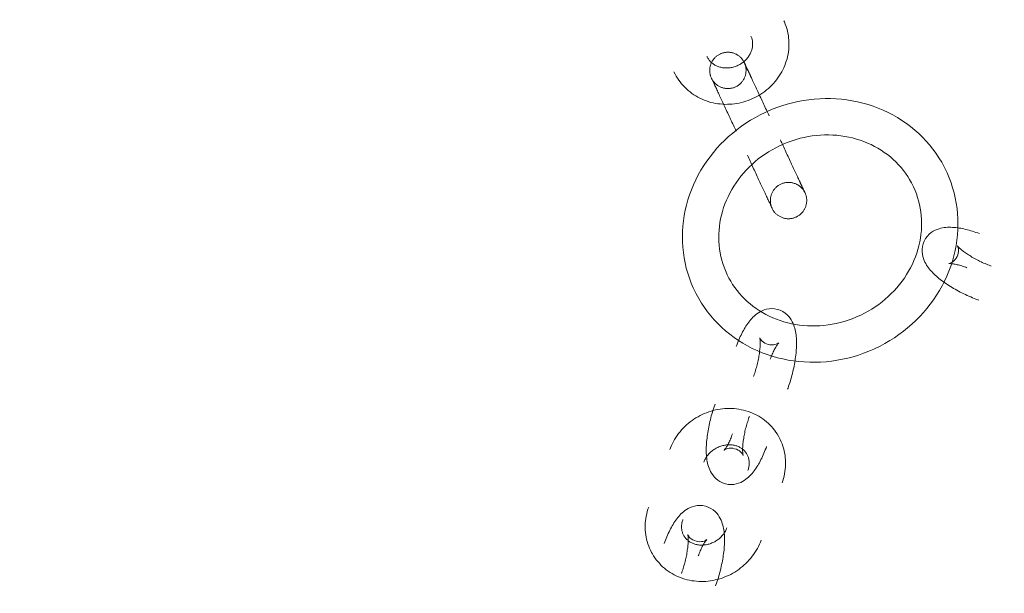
# Model space of a CAD drawing. Header units: millimetres. Extents: x -188930 to 271134, y -158090 to 283816.
# Tile 523 of 610: x 50813 to 50976, y 74266 to 74360. Entities that reach past the tile are written whole.
import ezdxf

# ---------------------------------------------------------------- set-up
doc = ezdxf.new("R2010")
doc.units = ezdxf.units.MM
doc.linetypes.add('AA_PRZERYWANA', pattern=[4, 3, -1])
doc.layers.add('A-DETL-1', color=5, linetype='AA_PRZERYWANA', lineweight=25)
doc.layers.add('I-FURN', color=30, linetype='Continuous', lineweight=9)

# ---------------------------------------------------------------- blocks, each defined once
blk = doc.blocks.new('LARSLAJ_hamak - LARSLAJ_hamak-V32-PZT-dwg')
at = {"layer": 'I-FURN', "flags": 128}
for points in [[(-494.37, 47.66), (-494.75, 47.62), (-495.13, 47.56), (-495.51, 47.48), (-495.89, 47.39), (-496.26, 47.28), (-496.63, 47.16), (-496.99, 47.02), (-497.34, 46.86), (-497.69, 46.69), (-498.03, 46.51), (-498.36, 46.31), (-498.68, 46.09), (-499, 45.87), (-499.3, 45.63), (-499.59, 45.37), (-499.88, 45.11), (-500.15, 44.83), (-500.41, 44.55), (-500.66, 44.25), (-500.9, 43.94), (-501.12, 43.63), (-501.33, 43.3), (-501.53, 42.97), (-501.72, 42.63), (-501.89, 42.28), (-502.05, 41.93), (-502.2, 41.57), (-502.33, 41.2), (-502.45, 40.83), (-502.55, 40.46), (-502.64, 40.08), (-502.72, 39.7), (-502.78, 39.31), (-502.83, 38.93), (-502.86, 38.54), (-502.88, 38.15), (-502.89, 37.76), (-502.88, 37.37), (-502.86, 36.98), (-502.82, 36.6), (-502.77, 36.21), (-502.7, 35.83), (-502.62, 35.44), (-502.53, 35.07), (-502.42, 34.69), (-502.3, 34.32), (-502.17, 33.96), (-502.02, 33.6), (-501.86, 33.24), (-501.68, 32.9), (-501.5, 32.55), (-501.3, 32.22), (-501.08, 31.9), (-500.86, 31.58), (-500.62, 31.27), (-500.38, 30.97), (-500.12, 30.68), (-499.89, 30.46)], [(-487.09, 44.94), (-487.37, 45.21), (-487.66, 45.47), (-487.96, 45.72), (-488.27, 45.95), (-488.59, 46.17), (-488.91, 46.38), (-489.25, 46.57), (-489.59, 46.75), (-489.94, 46.91), (-490.3, 47.06), (-490.66, 47.2), (-491.03, 47.32), (-491.4, 47.42), (-491.78, 47.51), (-492.16, 47.58), (-492.54, 47.63), (-492.93, 47.67), (-493.32, 47.69), (-493.7, 47.69), (-494.09, 47.68), (-494.37, 47.66)], [(-493.93, 41.03), (-493.96, 41.04), (-494.01, 41.05), (-494.08, 41.07), (-494.16, 41.09), (-494.26, 41.13), (-494.36, 41.16), (-494.48, 41.21), (-494.61, 41.27), (-494.75, 41.33), (-494.89, 41.4), (-495.04, 41.47), (-495.2, 41.55), (-495.37, 41.64), (-495.54, 41.74), (-495.71, 41.84), (-495.89, 41.95), (-496.07, 42.06), (-496.25, 42.18), (-496.44, 42.3), (-496.63, 42.43), (-496.82, 42.56), (-497.01, 42.7), (-497.2, 42.84), (-497.39, 42.99), (-497.58, 43.14), (-497.77, 43.29), (-497.96, 43.44), (-498.15, 43.6), (-498.33, 43.76), (-498.51, 43.92), (-498.69, 44.08), (-498.87, 44.24), (-499.04, 44.41), (-499.21, 44.57), (-499.31, 44.67)], [(-493.93, 41.03), (-493.96, 41.04), (-494.01, 41.05), (-494.08, 41.07), (-494.16, 41.09), (-494.26, 41.13), (-494.36, 41.16), (-494.48, 41.21), (-494.61, 41.27), (-494.75, 41.33), (-494.89, 41.4), (-495.04, 41.47), (-495.2, 41.55), (-495.37, 41.64), (-495.54, 41.74), (-495.71, 41.84), (-495.89, 41.95), (-496.07, 42.06), (-496.25, 42.18), (-496.44, 42.3), (-496.63, 42.43), (-496.82, 42.56), (-497.01, 42.7), (-497.2, 42.84), (-497.39, 42.99), (-497.58, 43.14), (-497.77, 43.29), (-497.96, 43.44), (-498.15, 43.6), (-498.33, 43.76), (-498.51, 43.92), (-498.69, 44.08), (-498.87, 44.24), (-499.04, 44.41), (-499.21, 44.57), (-499.31, 44.67)], [(-490.91, 36.39), (-490.63, 36.78), (-490.4, 37.19), (-490.24, 37.61), (-490.13, 38.02), (-490.07, 38.42), (-490.05, 38.79), (-490.06, 39.14), (-490.09, 39.46), (-490.14, 39.77), (-490.21, 40.06), (-490.29, 40.34), (-490.38, 40.6), (-490.48, 40.86), (-490.59, 41.1), (-490.7, 41.35), (-490.82, 41.58), (-490.95, 41.82), (-491.09, 42.05), (-491.23, 42.28), (-491.38, 42.51), (-491.54, 42.73), (-491.7, 42.96), (-491.87, 43.19), (-492.04, 43.41), (-492.22, 43.63), (-492.41, 43.86), (-492.6, 44.08), (-492.8, 44.3), (-493, 44.53), (-493.2, 44.75), (-493.41, 44.97), (-493.62, 45.17)], [(-490.91, 36.39), (-490.63, 36.78), (-490.4, 37.19), (-490.24, 37.61), (-490.13, 38.02), (-490.07, 38.42), (-490.05, 38.79), (-490.06, 39.14), (-490.09, 39.46), (-490.14, 39.77), (-490.21, 40.06), (-490.29, 40.34), (-490.38, 40.6), (-490.48, 40.86), (-490.59, 41.1), (-490.7, 41.35), (-490.82, 41.58), (-490.95, 41.82), (-491.09, 42.05), (-491.23, 42.28), (-491.38, 42.51), (-491.54, 42.73), (-491.7, 42.96), (-491.87, 43.19), (-492.04, 43.41), (-492.22, 43.63), (-492.41, 43.86), (-492.6, 44.08), (-492.8, 44.3), (-493, 44.53), (-493.2, 44.75), (-493.41, 44.97), (-493.62, 45.17)], [(-496.01, 38.54), (-496.02, 38.57), (-496.05, 38.61), (-496.08, 38.68), (-496.11, 38.75), (-496.16, 38.84), (-496.22, 38.94), (-496.29, 39.05), (-496.36, 39.16), (-496.45, 39.29), (-496.54, 39.42), (-496.64, 39.55), (-496.75, 39.69), (-496.87, 39.84), (-496.99, 39.99), (-497.12, 40.14), (-497.26, 40.3), (-497.41, 40.46), (-497.56, 40.62), (-497.71, 40.78), (-497.86, 40.93)], [(-496.01, 38.54), (-496.02, 38.57), (-496.05, 38.61), (-496.08, 38.68), (-496.11, 38.75), (-496.16, 38.84), (-496.22, 38.94), (-496.29, 39.05), (-496.36, 39.16), (-496.45, 39.29), (-496.54, 39.42), (-496.64, 39.55), (-496.75, 39.69), (-496.87, 39.84), (-496.99, 39.99), (-497.12, 40.14), (-497.26, 40.3), (-497.41, 40.46), (-497.56, 40.62), (-497.71, 40.78), (-497.86, 40.93)], [(-495.65, 34.69), (-495.75, 34.8), (-495.85, 34.92), (-495.95, 35.04), (-496.05, 35.16), (-496.14, 35.29), (-496.22, 35.43), (-496.31, 35.57), (-496.38, 35.71), (-496.46, 35.86), (-496.52, 36.01), (-496.59, 36.16), (-496.64, 36.32), (-496.69, 36.48), (-496.74, 36.64), (-496.78, 36.81), (-496.81, 36.97), (-496.84, 37.14), (-496.86, 37.31), (-496.88, 37.48), (-496.89, 37.65), (-496.89, 37.82), (-496.88, 37.99), (-496.87, 38.16), (-496.86, 38.33), (-496.84, 38.49), (-496.81, 38.66), (-496.78, 38.82), (-496.74, 38.98), (-496.69, 39.14), (-496.64, 39.29), (-496.58, 39.45), (-496.52, 39.59), (-496.46, 39.74), (-496.39, 39.88), (-496.31, 40.01), (-496.23, 40.14), (-496.15, 40.27), (-496.06, 40.39), (-495.97, 40.51), (-495.87, 40.62), (-495.78, 40.73), (-495.68, 40.83), (-495.57, 40.92), (-495.47, 41.01), (-495.36, 41.1), (-495.25, 41.17), (-495.14, 41.25), (-495.02, 41.31), (-494.91, 41.38), (-494.79, 41.43), (-494.67, 41.48), (-494.55, 41.53), (-494.43, 41.57), (-494.31, 41.6), (-494.19, 41.63), (-494.07, 41.66), (-493.94, 41.67), (-493.84, 41.68)], [(-495.52, 40.24), (-495.3, 40.46), (-495.07, 40.65), (-494.83, 40.8), (-494.62, 40.9), (-494.42, 40.97), (-494.26, 41), (-494.13, 41.02), (-494.03, 41.03), (-493.97, 41.03), (-493.93, 41.03), (-493.92, 41.03)], [(-495.52, 40.24), (-495.3, 40.46), (-495.07, 40.65), (-494.83, 40.8), (-494.62, 40.9), (-494.42, 40.97), (-494.26, 41), (-494.13, 41.02), (-494.03, 41.03), (-493.97, 41.03), (-493.93, 41.03), (-493.92, 41.03)], [(-493.84, 41.68), (-493.72, 41.69), (-493.59, 41.7), (-493.47, 41.69), (-493.35, 41.68), (-493.22, 41.67), (-493.09, 41.65), (-492.97, 41.63), (-492.84, 41.6), (-492.72, 41.56), (-492.6, 41.52), (-492.47, 41.47), (-492.35, 41.42), (-492.23, 41.36), (-492.11, 41.29), (-491.99, 41.22), (-491.87, 41.14), (-491.75, 41.06), (-491.64, 40.97), (-491.52, 40.88), (-491.42, 40.78), (-491.34, 40.7)], [(-490.91, 36.39), (-491.24, 36.04), (-491.61, 35.75), (-491.99, 35.51), (-492.38, 35.33), (-492.75, 35.2), (-493.11, 35.12), (-493.46, 35.06), (-493.79, 35.04), (-494.1, 35.03), (-494.39, 35.05), (-494.68, 35.08), (-494.96, 35.12), (-495.22, 35.17), (-495.49, 35.23), (-495.75, 35.3), (-496, 35.38), (-496.26, 35.47), (-496.51, 35.56), (-496.76, 35.66), (-497.01, 35.77), (-497.26, 35.88), (-497.51, 36), (-497.76, 36.12), (-498.02, 36.25), (-498.27, 36.39), (-498.52, 36.53), (-498.78, 36.68), (-499.03, 36.84), (-499.28, 36.99), (-499.54, 37.16), (-499.79, 37.33), (-500.05, 37.5), (-500.3, 37.68), (-500.55, 37.86), (-500.8, 38.05), (-501.05, 38.24), (-501.3, 38.43), (-501.55, 38.63), (-501.79, 38.83), (-502.03, 39.03), (-502.27, 39.24), (-502.51, 39.45), (-502.74, 39.66), (-502.97, 39.87), (-503.2, 40.08), (-503.42, 40.3), (-503.56, 40.43)], [(-490.91, 36.39), (-491.24, 36.04), (-491.61, 35.75), (-491.99, 35.51), (-492.38, 35.33), (-492.75, 35.2), (-493.11, 35.12), (-493.46, 35.06), (-493.79, 35.04), (-494.1, 35.03), (-494.39, 35.05), (-494.68, 35.08), (-494.96, 35.12), (-495.22, 35.17), (-495.49, 35.23), (-495.75, 35.3), (-496, 35.38), (-496.26, 35.47), (-496.51, 35.56), (-496.76, 35.66), (-497.01, 35.77), (-497.26, 35.88), (-497.51, 36), (-497.76, 36.12), (-498.02, 36.25), (-498.27, 36.39), (-498.52, 36.53), (-498.78, 36.68), (-499.03, 36.84), (-499.28, 36.99), (-499.54, 37.16), (-499.79, 37.33), (-500.05, 37.5), (-500.3, 37.68), (-500.55, 37.86), (-500.8, 38.05), (-501.05, 38.24), (-501.3, 38.43), (-501.55, 38.63), (-501.79, 38.83), (-502.03, 39.03), (-502.27, 39.24), (-502.51, 39.45), (-502.74, 39.66), (-502.97, 39.87), (-503.2, 40.08), (-503.42, 40.3), (-503.56, 40.43)], [(-495.52, 40.24), (-495.7, 39.99), (-495.84, 39.72), (-495.94, 39.47), (-496, 39.24), (-496.04, 39.03), (-496.05, 38.87), (-496.04, 38.74), (-496.03, 38.64), (-496.02, 38.57), (-496.01, 38.54), (-496.01, 38.53)], [(-495.52, 40.24), (-495.7, 39.99), (-495.84, 39.72), (-495.94, 39.47), (-496, 39.24), (-496.04, 39.03), (-496.05, 38.87), (-496.04, 38.74), (-496.03, 38.64), (-496.02, 38.57), (-496.01, 38.54), (-496.01, 38.53)], [(-485.49, 20.59), (-485.1, 20.64), (-484.72, 20.7), (-484.34, 20.77), (-483.97, 20.86), (-483.59, 20.97), (-483.23, 21.1), (-482.87, 21.24), (-482.51, 21.39), (-482.17, 21.56), (-481.83, 21.75), (-481.49, 21.95), (-481.17, 22.16), (-480.86, 22.39), (-480.55, 22.63), (-480.26, 22.88), (-479.98, 23.15), (-479.71, 23.42), (-479.45, 23.71), (-479.2, 24.01), (-478.96, 24.31), (-478.74, 24.63), (-478.52, 24.95), (-478.32, 25.29), (-478.14, 25.63), (-477.96, 25.97), (-477.81, 26.33), (-477.66, 26.69), (-477.53, 27.05), (-477.41, 27.42), (-477.3, 27.8), (-477.21, 28.18), (-477.14, 28.56), (-477.07, 28.94), (-477.03, 29.33), (-476.99, 29.72), (-476.97, 30.11), (-476.97, 30.49), (-476.98, 30.88), (-477, 31.27), (-477.04, 31.66), (-477.09, 32.05), (-477.15, 32.43), (-477.23, 32.81), (-477.33, 33.19), (-477.43, 33.56), (-477.56, 33.93), (-477.69, 34.3), (-477.84, 34.66), (-478, 35.01), (-478.17, 35.36), (-478.36, 35.7), (-478.56, 36.03), (-478.77, 36.36), (-479, 36.68), (-479.23, 36.98), (-479.48, 37.28), (-479.74, 37.57), (-479.96, 37.8)], [(-488.95, 31.86), (-488.61, 32.21), (-488.25, 32.51), (-487.87, 32.74), (-487.48, 32.92), (-487.1, 33.05), (-486.74, 33.14), (-486.4, 33.19), (-486.07, 33.22), (-485.76, 33.22), (-485.46, 33.21), (-485.18, 33.18), (-484.9, 33.14), (-484.63, 33.08), (-484.37, 33.02), (-484.11, 32.95), (-483.85, 32.87), (-483.6, 32.79), (-483.35, 32.7), (-483.1, 32.6), (-482.85, 32.49), (-482.6, 32.38), (-482.34, 32.26), (-482.09, 32.13), (-481.84, 32), (-481.59, 31.86), (-481.33, 31.72), (-481.08, 31.57), (-480.83, 31.42), (-480.57, 31.26), (-480.32, 31.1), (-480.06, 30.93), (-479.81, 30.76), (-479.56, 30.58), (-479.3, 30.4), (-479.05, 30.21), (-478.8, 30.02), (-478.55, 29.83), (-478.31, 29.63), (-478.06, 29.43), (-477.82, 29.23), (-477.58, 29.02), (-477.35, 28.81), (-477.11, 28.6), (-476.88, 28.39), (-476.66, 28.17), (-476.43, 27.96), (-476.3, 27.82)], [(-484.21, 33.56), (-484.1, 33.45), (-484, 33.34), (-483.9, 33.22), (-483.81, 33.09), (-483.72, 32.96), (-483.63, 32.83), (-483.55, 32.69), (-483.47, 32.55), (-483.4, 32.4), (-483.33, 32.25), (-483.27, 32.09), (-483.21, 31.94), (-483.16, 31.78), (-483.12, 31.61), (-483.08, 31.45), (-483.04, 31.28), (-483.02, 31.12), (-483, 30.95), (-482.98, 30.78), (-482.97, 30.61), (-482.97, 30.44), (-482.97, 30.27), (-482.98, 30.1), (-483, 29.93), (-483.02, 29.76), (-483.05, 29.6), (-483.08, 29.43), (-483.12, 29.27), (-483.16, 29.12), (-483.22, 28.96), (-483.27, 28.81), (-483.33, 28.66), (-483.4, 28.52), (-483.47, 28.38), (-483.55, 28.24), (-483.62, 28.11), (-483.71, 27.99), (-483.8, 27.86), (-483.89, 27.75), (-483.98, 27.64), (-484.08, 27.53), (-484.18, 27.43), (-484.28, 27.33), (-484.39, 27.24), (-484.5, 27.16), (-484.61, 27.08), (-484.72, 27.01), (-484.83, 26.94), (-484.95, 26.88), (-485.07, 26.82), (-485.18, 26.77), (-485.3, 26.73), (-485.42, 26.69), (-485.54, 26.65), (-485.67, 26.62), (-485.79, 26.6), (-485.91, 26.58), (-486.01, 26.57)], [(-488.95, 31.86), (-489.23, 31.47), (-489.45, 31.06), (-489.62, 30.64), (-489.73, 30.23), (-489.79, 29.84), (-489.81, 29.47), (-489.8, 29.12), (-489.77, 28.79), (-489.71, 28.48), (-489.65, 28.2), (-489.57, 27.92), (-489.48, 27.65), (-489.38, 27.4), (-489.27, 27.15), (-489.15, 26.91), (-489.03, 26.67), (-488.9, 26.44), (-488.77, 26.21), (-488.62, 25.98), (-488.47, 25.75), (-488.32, 25.52), (-488.16, 25.3), (-487.99, 25.07), (-487.81, 24.85), (-487.63, 24.62), (-487.45, 24.4), (-487.26, 24.17), (-487.06, 23.95), (-486.86, 23.73), (-486.65, 23.51), (-486.44, 23.29), (-486.24, 23.08)], [(-484.34, 28.02), (-484.16, 28.27), (-484.01, 28.53), (-483.91, 28.79), (-483.85, 29.02), (-483.82, 29.22), (-483.81, 29.39), (-483.81, 29.52), (-483.82, 29.62), (-483.84, 29.68), (-483.84, 29.72), (-483.85, 29.73)], [(-483.84, 29.72), (-483.83, 29.69), (-483.81, 29.64), (-483.78, 29.58), (-483.74, 29.5), (-483.69, 29.41), (-483.63, 29.32), (-483.57, 29.21), (-483.49, 29.09), (-483.41, 28.97), (-483.31, 28.84), (-483.21, 28.7), (-483.1, 28.56), (-482.99, 28.42), (-482.86, 28.27), (-482.73, 28.11), (-482.59, 27.96), (-482.45, 27.8), (-482.3, 27.64), (-482.14, 27.48), (-481.99, 27.32)], [(-484.34, 28.02), (-484.56, 27.79), (-484.79, 27.6), (-485.02, 27.46), (-485.24, 27.36), (-485.43, 27.29), (-485.6, 27.25), (-485.72, 27.23), (-485.82, 27.22), (-485.89, 27.22), (-485.93, 27.22), (-485.94, 27.23)], [(-486.01, 26.57), (-486.14, 26.56), (-486.26, 26.56), (-486.39, 26.56), (-486.51, 26.57), (-486.64, 26.59), (-486.76, 26.6), (-486.89, 26.63), (-487.01, 26.66), (-487.14, 26.7), (-487.26, 26.74), (-487.38, 26.79), (-487.51, 26.84), (-487.63, 26.9), (-487.75, 26.96), (-487.87, 27.03), (-487.99, 27.11), (-488.1, 27.19), (-488.22, 27.28), (-488.33, 27.38), (-488.44, 27.48), (-488.52, 27.55)], [(-485.93, 27.22), (-485.89, 27.22), (-485.84, 27.21), (-485.78, 27.19), (-485.69, 27.16), (-485.6, 27.13), (-485.49, 27.09), (-485.37, 27.04), (-485.25, 26.99), (-485.11, 26.93), (-484.97, 26.86), (-484.81, 26.78), (-484.65, 26.7), (-484.49, 26.61), (-484.32, 26.52), (-484.15, 26.42), (-483.97, 26.31), (-483.79, 26.2), (-483.6, 26.08), (-483.42, 25.95), (-483.23, 25.82), (-483.04, 25.69), (-482.85, 25.55), (-482.66, 25.41), (-482.46, 25.27), (-482.27, 25.12), (-482.08, 24.97), (-481.9, 24.81), (-481.71, 24.65), (-481.52, 24.5), (-481.34, 24.34), (-481.16, 24.17), (-480.99, 24.01), (-480.82, 23.85), (-480.65, 23.69), (-480.55, 23.58)], [(-492.76, 23.31), (-492.49, 23.04), (-492.2, 22.79), (-491.9, 22.54), (-491.59, 22.31), (-491.27, 22.09), (-490.94, 21.88), (-490.61, 21.69), (-490.26, 21.51), (-489.91, 21.34), (-489.56, 21.19), (-489.19, 21.06), (-488.83, 20.94), (-488.45, 20.84), (-488.08, 20.75), (-487.69, 20.68), (-487.31, 20.62), (-486.93, 20.59), (-486.54, 20.57), (-486.15, 20.56), (-485.77, 20.57), (-485.49, 20.59)], [(-457.62, 23.01), (-458.49, 22.99), (-459.36, 22.93), (-460.22, 22.84), (-461.08, 22.71), (-461.94, 22.54), (-462.78, 22.33), (-463.62, 22.09), (-464.45, 21.82), (-465.27, 21.5), (-466.07, 21.16), (-466.86, 20.78), (-467.64, 20.36), (-468.39, 19.92), (-469.13, 19.44), (-469.85, 18.93), (-470.55, 18.39), (-471.23, 17.82), (-471.88, 17.22), (-472.52, 16.6), (-473.12, 15.95), (-473.71, 15.27), (-474.26, 14.57), (-474.79, 13.85), (-475.3, 13.11), (-475.77, 12.35), (-476.21, 11.56), (-476.63, 10.76), (-477.01, 9.95), (-477.37, 9.12), (-477.69, 8.27), (-477.98, 7.41), (-478.24, 6.54), (-478.46, 5.66), (-478.66, 4.77), (-478.82, 3.88), (-478.94, 2.98), (-479.04, 2.07), (-479.1, 1.16), (-479.12, 0.25), (-479.12, 0.01)], [(-436.12, 0.01), (-436.13, 0.92), (-436.18, 1.83), (-436.27, 2.73), (-436.38, 3.64), (-436.54, 4.53), (-436.72, 5.42), (-436.94, 6.31), (-437.19, 7.18), (-437.47, 8.04), (-437.78, 8.89), (-438.13, 9.72), (-438.5, 10.55), (-438.91, 11.35), (-439.35, 12.14), (-439.81, 12.9), (-440.31, 13.65), (-440.83, 14.38), (-441.38, 15.09), (-441.95, 15.77), (-442.56, 16.42), (-443.18, 17.06), (-443.83, 17.66), (-444.5, 18.24), (-445.2, 18.78), (-445.91, 19.3), (-446.64, 19.79), (-447.4, 20.24), (-448.17, 20.67), (-448.95, 21.06), (-449.75, 21.41), (-450.57, 21.74), (-451.39, 22.02), (-452.23, 22.27), (-453.07, 22.49), (-453.92, 22.67), (-454.78, 22.81), (-455.65, 22.91), (-456.52, 22.98), (-457.38, 23.01), (-457.62, 23.01)], [(-469.49, 16.54), (-469.52, 16.55), (-469.57, 16.56), (-469.63, 16.58), (-469.72, 16.6), (-469.81, 16.63), (-469.92, 16.67), (-470.04, 16.72), (-470.16, 16.77), (-470.3, 16.84), (-470.45, 16.9), (-470.6, 16.98), (-470.76, 17.06), (-470.92, 17.15), (-471.09, 17.25), (-471.26, 17.35), (-471.44, 17.46), (-471.62, 17.57), (-471.81, 17.69), (-471.99, 17.81), (-472.18, 17.94), (-472.37, 18.07), (-472.56, 18.21), (-472.75, 18.35), (-472.95, 18.5), (-473.14, 18.65), (-473.33, 18.8), (-473.52, 18.95), (-473.7, 19.11), (-473.89, 19.27), (-474.07, 19.43), (-474.25, 19.59), (-474.42, 19.75), (-474.6, 19.92), (-474.76, 20.08), (-474.86, 20.18)], [(-466.46, 11.9), (-466.18, 12.29), (-465.96, 12.7), (-465.79, 13.12), (-465.68, 13.53), (-465.62, 13.93), (-465.6, 14.3), (-465.61, 14.65), (-465.64, 14.97), (-465.7, 15.28), (-465.76, 15.57), (-465.84, 15.85), (-465.93, 16.11), (-466.03, 16.37), (-466.14, 16.61), (-466.26, 16.86), (-466.38, 17.09), (-466.51, 17.33), (-466.64, 17.56), (-466.79, 17.79), (-466.94, 18.02), (-467.09, 18.24), (-467.25, 18.47), (-467.42, 18.69), (-467.6, 18.92), (-467.78, 19.14), (-467.96, 19.37), (-468.15, 19.59), (-468.35, 19.81), (-468.55, 20.04), (-468.76, 20.26), (-468.97, 20.48), (-469.17, 20.68)], [(-471.57, 14.05), (-471.58, 14.08), (-471.6, 14.12), (-471.63, 14.19), (-471.67, 14.26), (-471.72, 14.35), (-471.78, 14.45), (-471.84, 14.56), (-471.92, 14.67), (-472, 14.8), (-472.1, 14.93), (-472.2, 15.06), (-472.31, 15.2), (-472.42, 15.35), (-472.55, 15.5), (-472.68, 15.65), (-472.82, 15.81), (-472.96, 15.97), (-473.11, 16.13), (-473.27, 16.29), (-473.42, 16.44)], [(-473.12, 0.01), (-473.11, 0.7), (-473.07, 1.38), (-473.01, 2.07), (-472.92, 2.75), (-472.81, 3.43), (-472.67, 4.1), (-472.5, 4.76), (-472.32, 5.42), (-472.1, 6.07), (-471.87, 6.7), (-471.61, 7.33), (-471.33, 7.94), (-471.03, 8.54), (-470.7, 9.13), (-470.36, 9.7), (-469.99, 10.25), (-469.61, 10.79), (-469.2, 11.3), (-468.78, 11.8), (-468.34, 12.29), (-467.88, 12.75), (-467.41, 13.19), (-466.92, 13.6), (-466.42, 14), (-465.91, 14.37), (-465.38, 14.72), (-464.84, 15.05), (-464.29, 15.35), (-463.73, 15.63), (-463.16, 15.88), (-462.59, 16.11), (-462, 16.31), (-461.41, 16.49), (-460.82, 16.64), (-460.21, 16.77), (-459.61, 16.87), (-459, 16.94), (-458.39, 16.99), (-457.78, 17.01), (-457.62, 17.01)], [(-471.07, 15.75), (-470.85, 15.97), (-470.62, 16.16), (-470.39, 16.3), (-470.17, 16.41), (-469.98, 16.47), (-469.82, 16.51), (-469.69, 16.53), (-469.59, 16.54), (-469.52, 16.54), (-469.49, 16.54), (-469.47, 16.54)], [(-457.62, 17.01), (-457.01, 16.99), (-456.4, 16.95), (-455.79, 16.89), (-455.19, 16.8), (-454.59, 16.68), (-453.99, 16.53), (-453.4, 16.36), (-452.81, 16.17), (-452.23, 15.95), (-451.66, 15.7), (-451.1, 15.43), (-450.55, 15.13), (-450, 14.81), (-449.47, 14.47), (-448.95, 14.1), (-448.45, 13.71), (-447.96, 13.3), (-447.48, 12.87), (-447.02, 12.41), (-446.58, 11.94), (-446.15, 11.44), (-445.74, 10.93), (-445.35, 10.4), (-444.98, 9.85), (-444.63, 9.28), (-444.3, 8.7), (-443.99, 8.1), (-443.7, 7.5), (-443.44, 6.87), (-443.2, 6.24), (-442.98, 5.6), (-442.78, 4.94), (-442.61, 4.28), (-442.47, 3.61), (-442.35, 2.93), (-442.25, 2.25), (-442.18, 1.57), (-442.14, 0.88), (-442.12, 0.19), (-442.12, 0.01)], [(-466.46, 11.9), (-466.8, 11.55), (-467.16, 11.26), (-467.54, 11.02), (-467.93, 10.84), (-468.31, 10.71), (-468.67, 10.62), (-469.01, 10.57), (-469.34, 10.55), (-469.65, 10.54), (-469.95, 10.56), (-470.23, 10.59), (-470.51, 10.63), (-470.78, 10.68), (-471.04, 10.74), (-471.3, 10.81), (-471.56, 10.89), (-471.81, 10.98), (-472.06, 11.07), (-472.31, 11.17), (-472.56, 11.28), (-472.82, 11.39), (-473.07, 11.51), (-473.32, 11.63), (-473.57, 11.76), (-473.82, 11.9), (-474.08, 12.04), (-474.33, 12.19), (-474.59, 12.34), (-474.84, 12.5), (-475.09, 12.67), (-475.35, 12.84), (-475.6, 13.01), (-475.85, 13.19), (-476.11, 13.37), (-476.36, 13.56), (-476.61, 13.75), (-476.86, 13.94), (-477.1, 14.14), (-477.35, 14.34), (-477.59, 14.54), (-477.83, 14.75), (-478.07, 14.95), (-478.3, 15.17), (-478.53, 15.38), (-478.76, 15.59), (-478.98, 15.81), (-479.11, 15.94)], [(-471.07, 15.75), (-471.25, 15.5), (-471.4, 15.23), (-471.5, 14.98), (-471.56, 14.75), (-471.59, 14.54), (-471.6, 14.38), (-471.6, 14.25), (-471.59, 14.15), (-471.58, 14.08), (-471.57, 14.05), (-471.56, 14.04)], [(-423.7, 10.83), (-424.09, 10.82), (-424.48, 10.79), (-424.87, 10.75), (-425.25, 10.69), (-425.63, 10.62), (-426.01, 10.53), (-426.38, 10.42), (-426.75, 10.3), (-427.12, 10.16), (-427.47, 10), (-427.82, 9.83), (-428.17, 9.65), (-428.5, 9.45), (-428.83, 9.24), (-429.15, 9.02), (-429.45, 8.78), (-429.75, 8.53), (-430.04, 8.27), (-430.32, 7.99), (-430.58, 7.71), (-430.84, 7.42), (-431.08, 7.11), (-431.31, 6.8), (-431.53, 6.47), (-431.73, 6.14), (-431.93, 5.8), (-432.11, 5.46), (-432.27, 5.1), (-432.42, 4.74), (-432.56, 4.38), (-432.69, 4.01), (-432.8, 3.64), (-432.9, 3.26), (-432.98, 2.88), (-433.05, 2.49), (-433.1, 2.1), (-433.14, 1.71), (-433.17, 1.32), (-433.18, 0.93), (-433.18, 0.54), (-433.16, 0.15), (-433.13, -0.24), (-433.08, -0.63), (-433.02, -1.01), (-432.94, -1.4), (-432.85, -1.78), (-432.75, -2.15), (-432.63, -2.52), (-432.5, -2.89), (-432.36, -3.25), (-432.2, -3.61), (-432.02, -3.96), (-431.84, -4.3), (-431.64, -4.64), (-431.43, -4.97), (-431.21, -5.29), (-430.97, -5.6), (-430.72, -5.9), (-430.46, -6.19), (-430.19, -6.47), (-429.91, -6.73), (-429.62, -6.99), (-429.31, -7.23), (-429, -7.47), (-428.68, -7.69), (-428.35, -7.89), (-428.01, -8.08), (-427.66, -8.26), (-427.31, -8.42), (-426.95, -8.57), (-426.58, -8.7), (-426.21, -8.82), (-425.84, -8.92), (-425.46, -9), (-425.08, -9.07), (-424.69, -9.12), (-424.3, -9.15), (-423.91, -9.17), (-423.71, -9.17)], [(-453.95, 2.66), (-453.94, 2.78), (-453.94, 2.9), (-453.92, 3.02), (-453.91, 3.14), (-453.89, 3.26), (-453.86, 3.38), (-453.83, 3.49), (-453.79, 3.61), (-453.75, 3.72), (-453.71, 3.83), (-453.66, 3.94), (-453.61, 4.05), (-453.55, 4.15), (-453.49, 4.26), (-453.42, 4.36), (-453.35, 4.45), (-453.28, 4.55), (-453.2, 4.64), (-453.12, 4.73), (-453.04, 4.81), (-452.95, 4.9), (-452.86, 4.97), (-452.76, 5.05), (-452.67, 5.12), (-452.57, 5.19), (-452.46, 5.25), (-452.36, 5.31), (-452.25, 5.36), (-452.14, 5.41), (-452.03, 5.46), (-451.92, 5.5), (-451.81, 5.54), (-451.69, 5.57), (-451.57, 5.6), (-451.46, 5.62), (-451.34, 5.64), (-451.22, 5.65), (-451.1, 5.66), (-450.98, 5.66), (-450.95, 5.66)], [(-450.95, 5.66), (-450.83, 5.66), (-450.71, 5.65), (-450.59, 5.64), (-450.47, 5.62), (-450.35, 5.6), (-450.23, 5.58), (-450.12, 5.55), (-450, 5.51), (-449.89, 5.47), (-449.78, 5.43), (-449.67, 5.38), (-449.56, 5.32), (-449.46, 5.27), (-449.35, 5.2), (-449.25, 5.14), (-449.15, 5.07), (-449.06, 4.99), (-448.97, 4.92), (-448.88, 4.84), (-448.79, 4.75), (-448.71, 4.66), (-448.63, 4.57), (-448.56, 4.48), (-448.49, 4.38), (-448.42, 4.28), (-448.36, 4.18), (-448.3, 4.08), (-448.25, 3.97), (-448.2, 3.86), (-448.15, 3.75), (-448.11, 3.64), (-448.07, 3.52), (-448.04, 3.41), (-448.01, 3.29), (-447.99, 3.17), (-447.97, 3.05), (-447.96, 2.93), (-447.95, 2.81), (-447.95, 2.69), (-447.95, 2.66)], [(-441.29, 5.66), (-441.55, 5.66), (-441.82, 5.66), (-442.08, 5.66), (-442.36, 5.66), (-442.63, 5.66), (-442.91, 5.66), (-443.18, 5.66), (-443.46, 5.66), (-443.74, 5.66), (-444.02, 5.66), (-444.3, 5.66), (-444.58, 5.66), (-444.86, 5.66), (-445.14, 5.66), (-445.41, 5.66), (-445.68, 5.66), (-445.95, 5.66), (-446.22, 5.66), (-446.48, 5.66), (-446.74, 5.66), (-447, 5.66), (-447.25, 5.66), (-447.49, 5.66), (-447.73, 5.66), (-447.96, 5.66), (-448.19, 5.66), (-448.41, 5.66), (-448.62, 5.66), (-448.82, 5.66), (-449.02, 5.66), (-449.21, 5.66), (-449.39, 5.66), (-449.56, 5.66), (-449.72, 5.66), (-449.88, 5.66), (-450.02, 5.66), (-450.16, 5.66), (-450.28, 5.66), (-450.39, 5.66), (-450.5, 5.66), (-450.59, 5.66), (-450.67, 5.66), (-450.75, 5.66), (-450.81, 5.66), (-450.86, 5.66), (-450.9, 5.66), (-450.92, 5.66), (-450.94, 5.66)], [(-450.94, 5.66), (-450.92, 5.66), (-450.9, 5.66), (-450.86, 5.66), (-450.81, 5.66), (-450.75, 5.66), (-450.67, 5.66), (-450.59, 5.66), (-450.5, 5.66), (-450.39, 5.66), (-450.28, 5.66), (-450.16, 5.66), (-450.02, 5.66), (-449.88, 5.66), (-449.72, 5.66), (-449.56, 5.66), (-449.39, 5.66), (-449.21, 5.66), (-449.02, 5.66), (-448.82, 5.66), (-448.62, 5.66), (-448.41, 5.66), (-448.19, 5.66), (-447.96, 5.66), (-447.73, 5.66), (-447.49, 5.66), (-447.25, 5.66), (-447, 5.66), (-446.74, 5.66), (-446.6, 5.66)], [(-436.89, 5.66), (-436.63, 5.66), (-436.36, 5.66), (-436.09, 5.66), (-435.82, 5.66), (-435.55, 5.66), (-435.27, 5.66), (-434.99, 5.66), (-434.72, 5.66), (-434.44, 5.66), (-434.16, 5.66), (-433.88, 5.66), (-433.6, 5.66), (-433.32, 5.66), (-433.04, 5.66), (-432.77, 5.66), (-432.49, 5.66), (-432.22, 5.66), (-431.96, 5.66), (-431.69, 5.66), (-431.44, 5.66), (-431.18, 5.66), (-430.93, 5.66), (-430.69, 5.66), (-430.45, 5.66), (-430.22, 5.66), (-429.99, 5.66), (-429.77, 5.66), (-429.56, 5.66), (-429.35, 5.66), (-429.16, 5.66), (-428.97, 5.66), (-428.79, 5.66), (-428.62, 5.66), (-428.45, 5.66), (-428.3, 5.66), (-428.16, 5.66), (-428.02, 5.66), (-427.9, 5.66), (-427.78, 5.66), (-427.68, 5.66), (-427.59, 5.66), (-427.5, 5.66), (-427.43, 5.66), (-427.37, 5.66), (-427.32, 5.66), (-427.28, 5.66), (-427.25, 5.66), (-427.24, 5.66)], [(-427.24, 5.66), (-427.25, 5.66), (-427.28, 5.66), (-427.32, 5.66), (-427.37, 5.66), (-427.43, 5.66), (-427.5, 5.66), (-427.59, 5.66), (-427.68, 5.66), (-427.78, 5.66), (-427.9, 5.66), (-428.02, 5.66), (-428.16, 5.66), (-428.3, 5.66), (-428.45, 5.66), (-428.62, 5.66), (-428.79, 5.66), (-428.97, 5.66), (-429.16, 5.66), (-429.35, 5.66), (-429.56, 5.66), (-429.77, 5.66), (-429.99, 5.66), (-430.22, 5.66), (-430.45, 5.66), (-430.69, 5.66), (-430.93, 5.66), (-431.18, 5.66), (-431.44, 5.66), (-431.58, 5.66)], [(-430.23, 2.66), (-430.23, 2.78), (-430.22, 2.9), (-430.21, 3.02), (-430.19, 3.14), (-430.17, 3.26), (-430.15, 3.37), (-430.11, 3.49), (-430.08, 3.6), (-430.04, 3.72), (-429.99, 3.83), (-429.95, 3.94), (-429.89, 4.05), (-429.83, 4.15), (-429.77, 4.25), (-429.71, 4.35), (-429.64, 4.45), (-429.56, 4.55), (-429.49, 4.64), (-429.41, 4.73), (-429.32, 4.81), (-429.23, 4.89), (-429.14, 4.97), (-429.05, 5.05), (-428.95, 5.12), (-428.85, 5.18), (-428.75, 5.25), (-428.65, 5.31), (-428.54, 5.36), (-428.43, 5.41), (-428.32, 5.46), (-428.21, 5.5), (-428.09, 5.53), (-427.98, 5.57), (-427.86, 5.59), (-427.74, 5.62), (-427.62, 5.63), (-427.5, 5.65), (-427.38, 5.66), (-427.26, 5.66), (-427.23, 5.66)], [(-427.23, 5.66), (-427.11, 5.66), (-426.99, 5.65), (-426.87, 5.64), (-426.75, 5.62), (-426.64, 5.6), (-426.52, 5.57), (-426.4, 5.54), (-426.29, 5.51), (-426.17, 5.47), (-426.06, 5.42), (-425.95, 5.37), (-425.85, 5.32), (-425.74, 5.26), (-425.64, 5.2), (-425.54, 5.14), (-425.44, 5.07), (-425.35, 4.99), (-425.25, 4.92), (-425.16, 4.83), (-425.08, 4.75), (-425, 4.66), (-424.92, 4.57), (-424.84, 4.48), (-424.77, 4.38), (-424.71, 4.28), (-424.64, 4.18), (-424.59, 4.07), (-424.53, 3.97), (-424.48, 3.86), (-424.44, 3.75), (-424.39, 3.63), (-424.36, 3.52), (-424.33, 3.4), (-424.3, 3.29), (-424.28, 3.17), (-424.26, 3.05), (-424.24, 2.93), (-424.24, 2.81), (-424.23, 2.69), (-424.23, 2.66)], [(-423.7, -3.17), (-423.83, -3.17), (-423.96, -3.16), (-424.09, -3.15), (-424.22, -3.13), (-424.35, -3.1), (-424.48, -3.07), (-424.6, -3.03), (-424.73, -2.99), (-424.86, -2.94), (-424.98, -2.89), (-425.1, -2.83), (-425.22, -2.77), (-425.34, -2.7), (-425.46, -2.62), (-425.58, -2.54), (-425.69, -2.45), (-425.8, -2.36), (-425.91, -2.26), (-426.02, -2.15), (-426.12, -2.04), (-426.22, -1.93), (-426.31, -1.81), (-426.41, -1.68), (-426.49, -1.56), (-426.58, -1.42), (-426.65, -1.28), (-426.73, -1.14), (-426.8, -1), (-426.86, -0.85), (-426.92, -0.69), (-426.97, -0.54), (-427.02, -0.38), (-427.06, -0.22), (-427.09, -0.05), (-427.12, 0.11), (-427.15, 0.28), (-427.17, 0.45), (-427.18, 0.61), (-427.18, 0.78), (-427.18, 0.95), (-427.17, 1.12), (-427.16, 1.29), (-427.14, 1.46), (-427.11, 1.62), (-427.08, 1.79), (-427.04, 1.95), (-427, 2.11), (-426.95, 2.27), (-426.89, 2.42), (-426.83, 2.57), (-426.76, 2.72), (-426.69, 2.86), (-426.62, 3), (-426.54, 3.14), (-426.45, 3.27), (-426.36, 3.4), (-426.27, 3.52), (-426.17, 3.64), (-426.07, 3.75), (-425.97, 3.86), (-425.86, 3.96), (-425.75, 4.06), (-425.64, 4.15), (-425.52, 4.23), (-425.41, 4.31), (-425.29, 4.39), (-425.17, 4.45), (-425.05, 4.52), (-424.92, 4.57), (-424.8, 4.62), (-424.67, 4.67), (-424.55, 4.71), (-424.42, 4.74), (-424.29, 4.77), (-424.16, 4.79), (-424.03, 4.81), (-423.9, 4.82), (-423.77, 4.83), (-423.7, 4.83)], [(-450.95, -0.34), (-451.07, -0.34), (-451.19, -0.33), (-451.31, -0.32), (-451.42, -0.3), (-451.54, -0.28), (-451.66, -0.25), (-451.78, -0.22), (-451.89, -0.19), (-452, -0.15), (-452.11, -0.1), (-452.22, -0.05), (-452.33, 0), (-452.44, 0.06), (-452.54, 0.12), (-452.64, 0.19), (-452.74, 0.26), (-452.83, 0.33), (-452.92, 0.41), (-453.01, 0.49), (-453.1, 0.57), (-453.18, 0.66), (-453.26, 0.75), (-453.33, 0.85), (-453.4, 0.94), (-453.47, 1.04), (-453.53, 1.14), (-453.59, 1.25), (-453.65, 1.36), (-453.7, 1.46), (-453.74, 1.58), (-453.78, 1.69), (-453.82, 1.8), (-453.85, 1.92), (-453.88, 2.03), (-453.9, 2.15), (-453.92, 2.27), (-453.93, 2.39), (-453.94, 2.51), (-453.95, 2.63), (-453.95, 2.66)], [(-447.95, 2.66), (-447.95, 2.54), (-447.96, 2.42), (-447.97, 2.3), (-447.98, 2.18), (-448.01, 2.07), (-448.03, 1.95), (-448.06, 1.83), (-448.1, 1.72), (-448.14, 1.61), (-448.18, 1.49), (-448.23, 1.38), (-448.29, 1.28), (-448.34, 1.17), (-448.4, 1.07), (-448.47, 0.97), (-448.54, 0.87), (-448.61, 0.78), (-448.69, 0.68), (-448.77, 0.6), (-448.86, 0.51), (-448.94, 0.43), (-449.04, 0.35), (-449.13, 0.28), (-449.23, 0.2), (-449.33, 0.14), (-449.43, 0.07), (-449.53, 0.02), (-449.64, -0.04), (-449.75, -0.09), (-449.86, -0.13), (-449.97, -0.18), (-450.09, -0.21), (-450.2, -0.24), (-450.32, -0.27), (-450.44, -0.29), (-450.56, -0.31), (-450.67, -0.33), (-450.79, -0.33), (-450.91, -0.34), (-450.95, -0.34)], [(-427.23, -0.34), (-427.35, -0.34), (-427.47, -0.33), (-427.59, -0.32), (-427.71, -0.3), (-427.83, -0.28), (-427.95, -0.25), (-428.06, -0.22), (-428.18, -0.19), (-428.29, -0.15), (-428.4, -0.1), (-428.51, -0.05), (-428.62, 0), (-428.72, 0.06), (-428.83, 0.12), (-428.93, 0.18), (-429.02, 0.25), (-429.12, 0.33), (-429.21, 0.4), (-429.3, 0.49), (-429.38, 0.57), (-429.47, 0.66), (-429.54, 0.75), (-429.62, 0.84), (-429.69, 0.94), (-429.76, 1.04), (-429.82, 1.14), (-429.88, 1.25), (-429.93, 1.35), (-429.98, 1.46), (-430.03, 1.57), (-430.07, 1.69), (-430.11, 1.8), (-430.14, 1.92), (-430.17, 2.03), (-430.19, 2.15), (-430.21, 2.27), (-430.22, 2.39), (-430.23, 2.51), (-430.23, 2.63), (-430.23, 2.66)], [(-424.23, 2.66), (-424.23, 2.54), (-424.24, 2.42), (-424.25, 2.3), (-424.27, 2.18), (-424.29, 2.06), (-424.32, 1.95), (-424.35, 1.83), (-424.38, 1.72), (-424.42, 1.6), (-424.47, 1.49), (-424.52, 1.38), (-424.57, 1.27), (-424.63, 1.17), (-424.69, 1.07), (-424.76, 0.97), (-424.83, 0.87), (-424.9, 0.77), (-424.98, 0.68), (-425.06, 0.59), (-425.14, 0.51), (-425.23, 0.43), (-425.32, 0.35), (-425.41, 0.27), (-425.51, 0.2), (-425.61, 0.14), (-425.71, 0.07), (-425.82, 0.01), (-425.92, -0.04), (-426.03, -0.09), (-426.14, -0.14), (-426.26, -0.18), (-426.37, -0.21), (-426.49, -0.25), (-426.6, -0.27), (-426.72, -0.3), (-426.84, -0.31), (-426.96, -0.33), (-427.08, -0.34), (-427.2, -0.34), (-427.23, -0.34)], [(-479.12, 0.01), (-479.11, -0.9), (-479.06, -1.81), (-478.97, -2.72), (-478.85, -3.62), (-478.7, -4.52), (-478.52, -5.41), (-478.3, -6.29), (-478.05, -7.16), (-477.77, -8.02), (-477.46, -8.87), (-477.11, -9.71), (-476.74, -10.53), (-476.33, -11.33), (-475.89, -12.12), (-475.43, -12.89), (-474.93, -13.64), (-474.41, -14.37), (-473.86, -15.07), (-473.28, -15.75), (-472.68, -16.41), (-472.06, -17.04), (-471.41, -17.64), (-470.74, -18.22), (-470.04, -18.77), (-469.33, -19.29), (-468.59, -19.77), (-467.84, -20.23), (-467.07, -20.65), (-466.29, -21.04), (-465.49, -21.4), (-464.67, -21.72), (-463.85, -22.01), (-463.01, -22.26), (-462.17, -22.47), (-461.31, -22.65), (-460.45, -22.79), (-459.59, -22.9), (-458.72, -22.96), (-457.85, -22.99), (-457.62, -22.99)], [(-457.62, -16.99), (-458.23, -16.98), (-458.84, -16.94), (-459.45, -16.87), (-460.05, -16.78), (-460.65, -16.66), (-461.25, -16.52), (-461.84, -16.35), (-462.43, -16.15), (-463.01, -15.93), (-463.58, -15.69), (-464.14, -15.41), (-464.69, -15.12), (-465.23, -14.8), (-465.77, -14.45), (-466.28, -14.09), (-466.79, -13.7), (-467.28, -13.29), (-467.76, -12.85), (-468.22, -12.4), (-468.66, -11.92), (-469.09, -11.43), (-469.5, -10.91), (-469.89, -10.38), (-470.26, -9.83), (-470.61, -9.27), (-470.94, -8.69), (-471.25, -8.09), (-471.54, -7.48), (-471.8, -6.86), (-472.04, -6.22), (-472.26, -5.58), (-472.46, -4.93), (-472.63, -4.26), (-472.77, -3.59), (-472.89, -2.92), (-472.99, -2.24), (-473.06, -1.55), (-473.1, -0.87), (-473.12, -0.18), (-473.12, 0.01)], [(-457.62, -22.99), (-456.75, -22.97), (-455.88, -22.92), (-455.02, -22.82), (-454.16, -22.69), (-453.3, -22.52), (-452.45, -22.32), (-451.62, -22.08), (-450.79, -21.8), (-449.97, -21.49), (-449.17, -21.14), (-448.38, -20.76), (-447.6, -20.35), (-446.85, -19.9), (-446.11, -19.42), (-445.39, -18.91), (-444.69, -18.37), (-444.01, -17.8), (-443.35, -17.21), (-442.72, -16.58), (-442.11, -15.93), (-441.53, -15.26), (-440.97, -14.56), (-440.44, -13.84), (-439.94, -13.09), (-439.47, -12.33), (-439.02, -11.55), (-438.61, -10.75), (-438.23, -9.93), (-437.87, -9.1), (-437.55, -8.25), (-437.26, -7.4), (-437, -6.53), (-436.77, -5.65), (-436.58, -4.76), (-436.42, -3.86), (-436.3, -2.96), (-436.2, -2.06), (-436.14, -1.15), (-436.12, -0.24), (-436.12, 0.01)], [(-442.12, 0.01), (-442.13, -0.68), (-442.17, -1.37), (-442.23, -2.05), (-442.32, -2.74), (-442.43, -3.41), (-442.57, -4.08), (-442.73, -4.75), (-442.92, -5.4), (-443.13, -6.05), (-443.37, -6.69), (-443.63, -7.31), (-443.91, -7.93), (-444.21, -8.53), (-444.54, -9.11), (-444.88, -9.68), (-445.25, -10.23), (-445.63, -10.77), (-446.04, -11.29), (-446.46, -11.79), (-446.9, -12.27), (-447.36, -12.73), (-447.83, -13.17), (-448.32, -13.59), (-448.82, -13.98), (-449.33, -14.36), (-449.86, -14.71), (-450.4, -15.03), (-450.95, -15.34), (-451.51, -15.61), (-452.08, -15.87), (-452.65, -16.1), (-453.24, -16.3), (-453.83, -16.48), (-454.42, -16.63), (-455.02, -16.75), (-455.63, -16.85), (-456.24, -16.92), (-456.84, -16.97), (-457.45, -16.99), (-457.62, -16.99)], [(-450.94, -0.34), (-450.92, -0.34), (-450.9, -0.34), (-450.86, -0.34), (-450.81, -0.34), (-450.75, -0.34), (-450.67, -0.34), (-450.59, -0.34), (-450.5, -0.34), (-450.39, -0.34), (-450.28, -0.34), (-450.16, -0.34), (-450.02, -0.34), (-449.88, -0.34), (-449.72, -0.34), (-449.56, -0.34), (-449.39, -0.34), (-449.21, -0.34), (-449.02, -0.34), (-448.82, -0.34), (-448.62, -0.34), (-448.41, -0.34), (-448.19, -0.34), (-447.96, -0.34), (-447.73, -0.34), (-447.49, -0.34), (-447.25, -0.34), (-447, -0.34), (-446.74, -0.34), (-446.48, -0.34), (-446.22, -0.34), (-445.95, -0.34), (-445.68, -0.34), (-445.41, -0.34), (-445.14, -0.34), (-444.86, -0.34), (-444.58, -0.34), (-444.3, -0.34), (-444.02, -0.34), (-443.74, -0.34), (-443.46, -0.34), (-443.18, -0.34), (-442.91, -0.34), (-442.63, -0.34), (-442.36, -0.34), (-442.08, -0.34), (-441.82, -0.34), (-441.55, -0.34), (-441.29, -0.34)], [(-446.6, -0.34), (-446.86, -0.34), (-447.11, -0.34), (-447.36, -0.34), (-447.6, -0.34), (-447.84, -0.34), (-448.07, -0.34), (-448.29, -0.34), (-448.51, -0.34), (-448.71, -0.34), (-448.92, -0.34), (-449.11, -0.34), (-449.29, -0.34), (-449.47, -0.34), (-449.64, -0.34), (-449.8, -0.34), (-449.94, -0.34), (-450.08, -0.34), (-450.21, -0.34), (-450.33, -0.34), (-450.44, -0.34), (-450.54, -0.34), (-450.63, -0.34), (-450.71, -0.34), (-450.78, -0.34), (-450.83, -0.34), (-450.88, -0.34), (-450.91, -0.34), (-450.93, -0.34)], [(-427.24, -0.34), (-427.25, -0.34), (-427.28, -0.34), (-427.32, -0.34), (-427.37, -0.34), (-427.43, -0.34), (-427.5, -0.34), (-427.59, -0.34), (-427.68, -0.34), (-427.78, -0.34), (-427.9, -0.34), (-428.02, -0.34), (-428.16, -0.34), (-428.3, -0.34), (-428.45, -0.34), (-428.62, -0.34), (-428.79, -0.34), (-428.97, -0.34), (-429.16, -0.34), (-429.35, -0.34), (-429.56, -0.34), (-429.77, -0.34), (-429.99, -0.34), (-430.22, -0.34), (-430.45, -0.34), (-430.69, -0.34), (-430.93, -0.34), (-431.18, -0.34), (-431.44, -0.34), (-431.7, -0.34), (-431.96, -0.34), (-432.22, -0.34), (-432.49, -0.34), (-432.77, -0.34), (-433.04, -0.34), (-433.32, -0.34), (-433.6, -0.34), (-433.88, -0.34), (-434.16, -0.34), (-434.44, -0.34), (-434.72, -0.34), (-434.99, -0.34), (-435.27, -0.34), (-435.55, -0.34), (-435.82, -0.34), (-436.09, -0.34), (-436.36, -0.34), (-436.63, -0.34), (-436.89, -0.34)], [(-431.58, -0.34), (-431.32, -0.34), (-431.07, -0.34), (-430.82, -0.34), (-430.58, -0.34), (-430.34, -0.34), (-430.11, -0.34), (-429.89, -0.34), (-429.67, -0.34), (-429.46, -0.34), (-429.26, -0.34), (-429.07, -0.34), (-428.89, -0.34), (-428.71, -0.34), (-428.54, -0.34), (-428.38, -0.34), (-428.23, -0.34), (-428.09, -0.34), (-427.96, -0.34), (-427.84, -0.34), (-427.74, -0.34), (-427.64, -0.34), (-427.55, -0.34), (-427.47, -0.34), (-427.4, -0.34), (-427.35, -0.34), (-427.3, -0.34), (-427.27, -0.34), (-427.25, -0.34)], [(-466.46, -14.81), (-466.8, -14.47), (-467.16, -14.17), (-467.54, -13.93), (-467.93, -13.75), (-468.31, -13.62), (-468.67, -13.54), (-469.01, -13.48), (-469.34, -13.46), (-469.65, -13.46), (-469.95, -13.47), (-470.23, -13.5), (-470.51, -13.54), (-470.78, -13.59), (-471.04, -13.66), (-471.3, -13.73), (-471.56, -13.8), (-471.81, -13.89), (-472.06, -13.98), (-472.31, -14.08), (-472.56, -14.19), (-472.82, -14.3), (-473.07, -14.42), (-473.32, -14.55), (-473.57, -14.68), (-473.82, -14.81), (-474.08, -14.96), (-474.33, -15.1), (-474.59, -15.26), (-474.84, -15.42), (-475.09, -15.58), (-475.35, -15.75), (-475.6, -15.92), (-475.85, -16.1), (-476.11, -16.28), (-476.36, -16.47), (-476.61, -16.66), (-476.86, -16.85), (-477.1, -17.05), (-477.35, -17.25), (-477.59, -17.45), (-477.83, -17.66), (-478.07, -17.87), (-478.3, -18.08), (-478.53, -18.29), (-478.76, -18.51), (-478.98, -18.72), (-479.11, -18.85)], [(-466.46, -14.81), (-466.18, -15.2), (-465.96, -15.62), (-465.79, -16.03), (-465.68, -16.45), (-465.62, -16.84), (-465.6, -17.21), (-465.61, -17.56), (-465.64, -17.89), (-465.7, -18.19), (-465.76, -18.48), (-465.84, -18.76), (-465.93, -19.02), (-466.03, -19.28), (-466.14, -19.53), (-466.26, -19.77), (-466.38, -20.01), (-466.51, -20.24), (-466.64, -20.47), (-466.79, -20.7), (-466.94, -20.93), (-467.09, -21.16), (-467.25, -21.38), (-467.42, -21.61), (-467.6, -21.83), (-467.78, -22.06), (-467.96, -22.28), (-468.15, -22.5), (-468.35, -22.73), (-468.55, -22.95), (-468.76, -23.17), (-468.97, -23.39), (-469.17, -23.59)], [(-471.57, -16.96), (-471.58, -16.99), (-471.6, -17.04), (-471.63, -17.1), (-471.67, -17.18), (-471.72, -17.26), (-471.78, -17.36), (-471.84, -17.47), (-471.92, -17.59), (-472, -17.71), (-472.1, -17.84), (-472.2, -17.98), (-472.31, -18.12), (-472.42, -18.26), (-472.55, -18.41), (-472.68, -18.56), (-472.82, -18.72), (-472.96, -18.88), (-473.11, -19.04), (-473.27, -19.2), (-473.42, -19.35)], [(-471.07, -18.66), (-471.25, -18.41), (-471.4, -18.15), (-471.5, -17.89), (-471.56, -17.66), (-471.59, -17.46), (-471.6, -17.29), (-471.6, -17.16), (-471.59, -17.06), (-471.58, -17), (-471.57, -16.96), (-471.56, -16.95)], [(-469.49, -19.45), (-469.52, -19.46), (-469.57, -19.47), (-469.63, -19.49), (-469.72, -19.51), (-469.81, -19.55), (-469.92, -19.59), (-470.04, -19.63), (-470.16, -19.69), (-470.3, -19.75), (-470.45, -19.82), (-470.6, -19.89), (-470.76, -19.97), (-470.92, -20.06), (-471.09, -20.16), (-471.26, -20.26), (-471.44, -20.37), (-471.62, -20.48), (-471.81, -20.6), (-471.99, -20.72), (-472.18, -20.85), (-472.37, -20.99), (-472.56, -21.12), (-472.75, -21.27), (-472.95, -21.41), (-473.14, -21.56), (-473.33, -21.71), (-473.52, -21.87), (-473.7, -22.02), (-473.89, -22.18), (-474.07, -22.34), (-474.25, -22.5), (-474.42, -22.67), (-474.6, -22.83), (-474.76, -22.99), (-474.86, -23.09)], [(-471.07, -18.66), (-470.85, -18.89), (-470.62, -19.07), (-470.39, -19.22), (-470.17, -19.32), (-469.98, -19.39), (-469.82, -19.43), (-469.69, -19.45), (-469.59, -19.45), (-469.52, -19.45), (-469.49, -19.45), (-469.47, -19.45)]]:
    blk.add_lwpolyline(points, dxfattribs=at)

msp = doc.modelspace()

# ---------------------------------------------------------------- linework, layer by layer
at = {"layer": 'A-DETL-1'}
msp.add_arc((41477.35, 67739.67), 13801.5, 353.495703, 77.182857, dxfattribs=at)

# ---------------------------------------------------------------- block references
at = {"layer": 'I-FURN', "rotation": 114.9659055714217}
msp.add_blockref('LARSLAJ_hamak - LARSLAJ_hamak-V32-PZT-dwg', (50752.09, 74740.31), dxfattribs=at)

doc.saveas('drawing.dxf')
